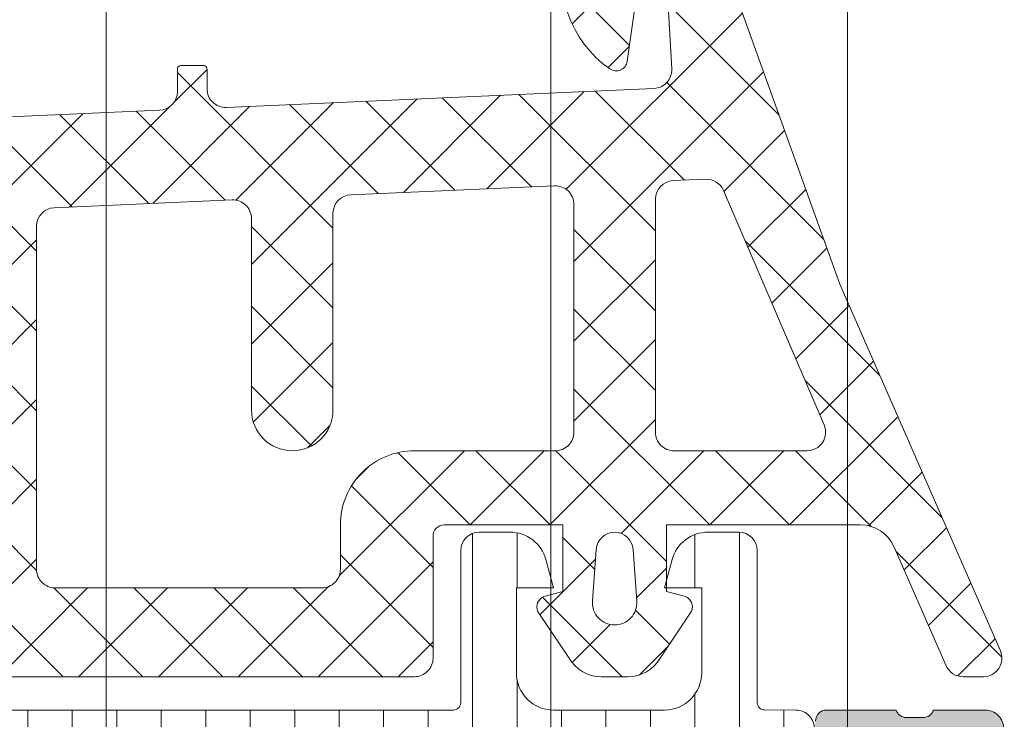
# Model space of a CAD drawing. Header units: millimetres. Extents: x 213386 to 506888, y 183055 to 450952.
# Tile 363 of 656: x 399567 to 399594, y 292006 to 292025. Entities that reach past the tile are written whole.
import ezdxf

# ---------------------------------------------------------------- set-up
doc = ezdxf.new("R2010")
doc.units = ezdxf.units.MM
doc.layers.add('FASÁDA DETAILNÍ', color=255, linetype='Continuous', lineweight=0)

msp = doc.modelspace()

# ---------------------------------------------------------------- hatches: boundary and pattern name
at = {"layer": 'FASÁDA DETAILNÍ'}
h = msp.add_hatch(color=256, dxfattribs=at)
edge = h.paths.add_edge_path()
edge.add_arc((399603.9562517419, 292051.0229547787), 0.5000674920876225, 0.007732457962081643, 89.99226754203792)
edge.add_line((399603.9563192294, 292051.5230222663), (399599.9563192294, 292051.5230222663))
edge.add_arc((399599.956386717, 292051.0229547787), 0.5000674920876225, 90.00773245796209, 179.9922675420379)
edge.add_line((399599.4563192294, 292051.0230222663), (399599.4563192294, 292049.7229734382))
edge.add_arc((399599.9563561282, 292049.7230103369), 0.5000369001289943, 180.0042279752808, 269.9957720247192)
edge.add_line((399599.9563192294, 292049.2229734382), (399600.4563192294, 292049.2229734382))
edge.add_line((399600.4563192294, 292049.2229734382), (399600.4563192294, 292050.2229734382))
edge.add_line((399600.4563192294, 292050.2229734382), (399601.9563192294, 292050.2229734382))
edge.add_arc((399601.9563562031, 292049.2230104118), 0.9999630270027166, -0.0021185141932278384, 90.00211851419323, ccw=False)
edge.add_line((399602.9563192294, 292049.2229734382), (399602.9563192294, 292045.2229734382))
edge.add_arc((399601.9562423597, 292045.2230503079), 1.000076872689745, 270.00440397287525, 359.9955960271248, ccw=False)
edge.add_line((399601.9563192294, 292044.2229734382), (399600.4563192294, 292044.2229734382))
edge.add_line((399600.4563192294, 292044.2229734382), (399600.4563192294, 292045.2229734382))
edge.add_line((399600.4563192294, 292045.2229734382), (399599.9563192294, 292045.2229734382))
edge.add_arc((399599.9562617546, 292044.723030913), 0.4999425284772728, 89.99341311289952, 180.0065868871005)
edge.add_line((399599.4563192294, 292044.7229734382), (399599.4563192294, 292041.9229856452))
edge.add_arc((399599.9563192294, 292041.9229856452), 0.5, 180, 270)
edge.add_line((399599.9563192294, 292041.4229856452), (399600.1563192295, 292041.4229856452))
edge.add_arc((399600.1563192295, 292041.9229856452), 0.5, 270, 360)
edge.add_line((399600.6563192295, 292041.9229856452), (399600.6563192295, 292042.4229856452))
edge.add_arc((399601.1563543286, 292042.422950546), 0.5000351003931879, 90.00402178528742, 179.9959782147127, ccw=False)
edge.add_line((399601.1563192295, 292042.9229856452), (399601.9563222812, 292042.9229856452))
edge.add_arc((399601.9563057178, 292042.4229690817), 0.5000165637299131, 0.0018979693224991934, 89.99810203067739, ccw=False)
edge.add_line((399602.4563222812, 292042.4229856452), (399602.4563222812, 292011.1229917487))
edge.add_line((399602.4563222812, 292011.1229917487), (399602.0239256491, 292005.0845341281))
edge.add_arc((399601.0247059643, 292005.1229901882), 0.9999594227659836, 270, 357.7959971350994, ccw=False)
edge.add_line((399601.0247059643, 292004.1230307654), (399594.3562537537, 292004.1230307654))
edge.add_arc((399594.3562537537, 292004.6230307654), 0.5, 180, 270, ccw=False)
edge.add_line((399593.8562537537, 292004.6230307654), (399593.8562537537, 292005.5230307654))
edge.add_arc((399593.3562537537, 292005.5230307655), 0.5, 359.9999999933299, 450)
edge.add_line((399593.3562537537, 292006.0230307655), (399591.9562522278, 292006.0230307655))
edge.add_arc((399591.6887316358, 292006.101867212), 0.2788950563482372, 268.835410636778, 343.58012358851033, ccw=False)
edge.add_line((399591.6830632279, 292005.8230297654), (399591.2294692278, 292005.8230297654))
edge.add_arc((399591.2238085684, 292006.1018978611), 0.2789255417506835, 196.4245945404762, 271.162870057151, ccw=False)
edge.add_line((399590.9562652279, 292006.0230307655), (399589.0762542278, 292006.0230307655))
edge.add_arc((399589.0762542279, 292005.7230307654), 0.3000000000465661, 90.00000001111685, 180)
edge.add_line((399588.7762542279, 292005.7230307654), (399588.7762542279, 292004.7430564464))
edge.add_arc((399589.0762542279, 292004.7430564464), 0.3000000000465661, 180.0000000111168, 269.9999999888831)
edge.add_line((399589.0762542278, 292004.4430564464), (399591.8362522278, 292004.4430564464))
edge.add_arc((399591.8362522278, 292004.3230564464), 0.1199999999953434, 0, 90, ccw=False)
edge.add_line((399591.9562522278, 292004.3230564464), (399591.9562522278, 292000.0230307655))
edge.add_arc((399591.4562522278, 292000.0230307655), 0.5, -90, 0, ccw=False)
edge.add_line((399591.4562522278, 291999.5230307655), (399590.7562522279, 291999.5230307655))
edge.add_line((399590.7562522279, 291999.5230307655), (399588.3634319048, 292000.9045262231))
edge.add_arc((399588.2943720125, 292000.7849109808), 0.1381197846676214, 60.0000000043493, 180)
edge.add_line((399588.1562522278, 292000.7849109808), (399588.1562522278, 291997.0230307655))
edge.add_arc((399586.1562522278, 291997.0230307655), 2, -90, 0, ccw=False)
edge.add_line((399586.1562522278, 291995.0230307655), (399585.5882568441, 291995.0230307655))
edge.add_arc((399585.5882568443, 291994.5230307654), 0.5000000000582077, 90.0000000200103, 124.4790717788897)
edge.add_arc((399588.135730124, 291990.8135321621), 4.999999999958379, 124.479071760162, 174.6507719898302)
edge.add_arc((399583.2943788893, 291991.2611505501), 0.1381197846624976, 172.2975625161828, 299.9999999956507)
edge.add_line((399583.3634387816, 291991.1415353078), (399585.7562591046, 291992.5230307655))
edge.add_line((399585.7562591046, 291992.5230307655), (399586.4562591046, 291992.5230307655))
edge.add_arc((399586.4562591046, 291992.0230307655), 0.5, 0, 90, ccw=False)
edge.add_line((399586.9562591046, 291992.0230307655), (399586.9562591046, 291987.7230050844))
edge.add_arc((399586.8362591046, 291987.7230050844), 0.1199999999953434, -90, 0, ccw=False)
edge.add_line((399586.8362591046, 291987.6030050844), (399584.0762611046, 291987.6030050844))
edge.add_arc((399584.0762611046, 291987.3030050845), 0.2999999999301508, 90, 180)
edge.add_line((399583.7762611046, 291987.3030050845), (399583.7762611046, 291986.3230307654))
edge.add_arc((399584.0762611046, 291986.3230307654), 0.2999999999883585, 180, 270)
edge.add_line((399584.0762611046, 291986.0230307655), (399585.9562721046, 291986.0230307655))
edge.add_arc((399586.2238154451, 291985.9441636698), 0.27892554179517, 88.83712993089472, 163.5754054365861, ccw=False)
edge.add_line((399586.2294761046, 291986.2230317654), (399586.6830701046, 291986.2230317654))
edge.add_arc((399586.6887385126, 291985.9441943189), 0.2788950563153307, 16.419876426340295, 91.16458937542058, ccw=False)
edge.add_line((399586.9562591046, 291986.0230307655), (399589.9563175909, 291986.0230307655))
edge.add_line((399589.9563175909, 291986.0230307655), (399590.6564204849, 291986.7231031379))
edge.add_line((399590.6564204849, 291986.7231031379), (399590.6564204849, 291987.3231092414))
edge.add_line((399590.6564204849, 291987.3231092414), (399589.0564143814, 291987.3231092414))
edge.add_arc((399589.0564238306, 291987.8231186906), 0.5000094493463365, 180.0010827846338, 269.9989172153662, ccw=False)
edge.add_line((399588.5564143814, 291987.8231092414), (399588.5564143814, 291988.2185373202))
edge.add_arc((399589.0564143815, 291988.2185373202), 0.5000000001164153, 165.0000000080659, 180.0000000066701, ccw=False)
edge.add_line((399588.5734514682, 291988.3479468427), (399588.9576602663, 291989.7818335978))
edge.add_arc((399589.9235860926, 291989.5230145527), 1.00000000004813, 90.00000000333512, 165.0000000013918, ccw=False)
edge.add_line((399589.9235860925, 291990.5230145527), (399595.6564082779, 291990.5230145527))
edge.add_line((399595.6564082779, 291990.5230145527), (399595.6564082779, 291987.3231092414))
edge.add_line((399595.6564082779, 291987.3231092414), (399594.8564204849, 291987.3231092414))
edge.add_line((399594.8564204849, 291987.3231092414), (399594.8564204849, 291986.7231031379))
edge.add_line((399594.8564204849, 291986.7231031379), (399596.0688533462, 291986.0231214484))
edge.add_line((399596.0688533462, 291986.0231214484), (399597.1564082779, 291986.0231214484))
edge.add_line((399597.1564082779, 291986.0231214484), (399597.1564082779, 292001.0230307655))
edge.add_arc((399597.6564082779, 292001.0230307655), 0.5, 90, 180, ccw=False)
edge.add_line((399597.6564082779, 292001.5230307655), (399603.4563192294, 292001.5230307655))
edge.add_arc((399603.4563192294, 292002.5230307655), 1, 270, 360)
edge.add_line((399604.4563192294, 292002.5230307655), (399604.4563192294, 292051.0230222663))
edge = h.paths.add_edge_path(flags=16)
edge.add_line((399594.8564204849, 291992.1230145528), (399590.4564204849, 291992.1230145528))
edge.add_arc((399590.4564204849, 291992.6230145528), 0.5, 180, 270, ccw=False)
edge.add_line((399589.9564204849, 291992.6230145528), (399589.9564204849, 291997.0230145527))
edge.add_arc((399590.4564204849, 291997.0230145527), 0.5, 90, 180, ccw=False)
edge.add_line((399590.4564204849, 291997.5230145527), (399594.8564204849, 291997.5230145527))
edge.add_arc((399594.8564204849, 291997.0230145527), 0.5, 0, 90, ccw=False)
edge.add_line((399595.3564204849, 291997.0230145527), (399595.3564204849, 291992.6230145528))
edge.add_arc((399594.8564204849, 291992.6230145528), 0.5, -90, 0, ccw=False)
h = msp.add_hatch(dxfattribs=at)
h.set_pattern_fill('ANSI37', color=256, scale=0.48, angle=180, style=0)
h.set_pattern_definition([(225, (399579.4563192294, 292011.0230222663), (1.077630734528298, -1.077630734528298), []), (315, (399579.4563192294, 292011.0230222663), (1.077630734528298, 1.077630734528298), [])])
edge = h.paths.add_edge_path(flags=16)
edge.add_line((399582.8575962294, 292010.3587282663), (399582.7578522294, 292008.9658742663))
edge.add_arc((399583.356319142, 292008.9230167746), 0.5999995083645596, 175.9039194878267, 270.000008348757)
edge.add_arc((399583.3563193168, 292008.9230167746), 0.5999995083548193, 269.999991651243, 364.0960805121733)
edge.add_line((399583.9547862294, 292008.9658742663), (399583.8550422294, 292010.3587282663))
edge.add_arc((399583.3563192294, 292010.3230137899), 0.5000001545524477, 4.09606439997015, 175.9039356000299)
edge = h.paths.add_edge_path(flags=16)
edge.add_arc((399584.9563158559, 292013.5230218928), 0.4999996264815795, 179.9999571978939, 270.0000428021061)
edge.add_line((399584.9563162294, 292013.0230222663), (399588.5500012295, 292013.0230222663))
edge.add_arc((399588.5500012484, 292013.5230225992), 0.5000003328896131, 269.9999978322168, 383.2180266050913)
edge.add_line((399589.0095072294, 292013.7201382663), (399586.2936292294, 292020.0512402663))
edge.add_arc((399585.8341238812, 292019.8541243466), 0.4999998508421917, 23.21808179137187, 92.50011063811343)
edge.add_line((399585.8123132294, 292020.3536482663), (399584.9345062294, 292020.3153222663))
edge.add_arc((399584.9563157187, 292019.8157986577), 0.4999994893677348, 92.49997911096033, 180.0000448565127)
edge.add_line((399584.4563162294, 292019.8157982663), (399584.4563162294, 292013.5230222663))
edge = h.paths.add_edge_path(flags=16)
edge.add_line((399559.4023972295, 292018.9311842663), (399555.2537272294, 292010.0343312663))
edge.add_arc((399555.7068809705, 292009.8230221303), 0.4999998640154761, 154.9999920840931, 270.0000296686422)
edge.add_line((399555.7068812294, 292009.3230222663), (399565.0563162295, 292009.3230222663))
edge.add_arc((399565.056316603, 292009.8230218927), 0.4999996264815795, 269.9999571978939, 360.0000428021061)
edge.add_line((399565.5563162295, 292009.8230222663), (399565.5563162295, 292018.9469452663))
edge.add_arc((399565.0563161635, 292018.9469451), 0.5000000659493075, 1.905649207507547e-05, 92.50002724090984)
edge.add_line((399565.0345062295, 292019.4464692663), (399559.8337422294, 292019.2193992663))
edge.add_arc((399559.8555519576, 292018.7198738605), 0.5000012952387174, 92.499997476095, 154.9999080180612)
edge = h.paths.add_edge_path(flags=16)
edge.add_arc((399568.2563158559, 292009.8230218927), 0.4999996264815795, 179.9999571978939, 270.0000428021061)
edge.add_line((399568.2563162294, 292009.3230222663), (399575.4563162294, 292009.3230222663))
edge.add_arc((399575.4563166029, 292009.8230218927), 0.4999996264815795, 269.9999571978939, 360.0000428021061)
edge.add_line((399575.9563162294, 292009.8230222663), (399575.9563162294, 292011.0230222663))
edge.add_arc((399577.9563147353, 292011.0230237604), 1.99999850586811, 89.99995719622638, 180.0000428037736, ccw=False)
edge.add_line((399577.9563162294, 292013.0230222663), (399581.7563162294, 292013.0230222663))
edge.add_arc((399581.7563166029, 292013.5230218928), 0.4999996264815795, 269.9999571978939, 360.0000428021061)
edge.add_line((399582.2563162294, 292013.5230222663), (399582.2563162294, 292019.6760832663))
edge.add_arc((399581.7563161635, 292019.6760831), 0.5000000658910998, 1.905649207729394e-05, 92.50002724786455)
edge.add_line((399581.7345062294, 292020.1756072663), (399576.2345062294, 292019.9354722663))
edge.add_arc((399576.2563157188, 292019.4359486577), 0.4999994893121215, 92.49997911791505, 180.0000448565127)
edge.add_line((399575.7563162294, 292019.4359482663), (399575.7563162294, 292014.1230222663))
edge.add_arc((399574.6563162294, 292014.1230222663), 1.099999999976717, -180, 0, ccw=False)
edge.add_line((399573.5563162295, 292014.1230222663), (399573.5563162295, 292019.2962332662))
edge.add_arc((399573.0563161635, 292019.2962331), 0.5000000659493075, 1.904982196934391e-05, 92.5000272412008)
edge.add_line((399573.0345062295, 292019.7957572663), (399568.2345062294, 292019.5861842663))
edge.add_arc((399568.2563157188, 292019.0866606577), 0.4999994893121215, 92.49997911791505, 180.0000448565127)
edge.add_line((399567.7563162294, 292019.0866602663), (399567.7563162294, 292009.8230222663))
edge = h.paths.add_edge_path()
edge.add_line((399553.0432632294, 292011.2094792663), (399557.1411122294, 292019.9973452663))
edge.add_ellipse((399559.8600375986, 292018.7294877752), major_axis=(-3.000002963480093, 0), ratio=1, start_angle=272.5000588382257, end_angle=334.9999693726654, ccw=False)
edge.add_line((399559.7291762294, 292021.7266352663), (399560.3781262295, 292021.7549692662))
edge.add_ellipse((399560.3563167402, 292022.2544928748), major_axis=(-0.4999994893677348, 0), ratio=1, start_angle=92.49997911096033, end_angle=180.0000448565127)
edge.add_line((399560.8563162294, 292022.2544932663), (399560.8563162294, 292023.2230222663))
edge.add_ellipse((399560.9563161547, 292023.223022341), major_axis=(-0.09999992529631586, 0), ratio=1, start_angle=-90.00004278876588, end_angle=4.278876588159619e-05, ccw=False)
edge.add_line((399560.9563162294, 292023.3230222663), (399561.5563162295, 292023.3230222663))
edge.add_ellipse((399561.5563163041, 292023.223022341), major_axis=(-0.09999992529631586, 0), ratio=1, start_angle=179.9999572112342, end_angle=270.0000427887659, ccw=False)
edge.add_line((399561.6563162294, 292023.2230222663), (399561.6563162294, 292022.3199842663))
edge.add_ellipse((399562.1563162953, 292022.3199844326), major_axis=(-0.5000000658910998, 0), ratio=1, start_angle=1.905649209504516e-05, end_angle=92.50002724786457)
edge.add_line((399562.1781262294, 292021.8204602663), (399571.0784202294, 292022.2142982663))
edge.add_ellipse((399571.0563161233, 292022.7138095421), major_axis=(-0.5000001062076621, 0), ratio=1, start_angle=92.53376922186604, end_angle=180.0000829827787)
edge.add_line((399571.5563162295, 292022.7138102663), (399571.5563162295, 292023.3230222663))
edge.add_ellipse((399571.6563161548, 292023.3230223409), major_axis=(-0.09999992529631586, 0), ratio=1, start_angle=-90.00004278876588, end_angle=4.278876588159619e-05, ccw=False)
edge.add_line((399571.6563162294, 292023.4230222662), (399572.2563162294, 292023.4230222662))
edge.add_ellipse((399572.2563163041, 292023.3230223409), major_axis=(-0.09999992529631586, 0), ratio=1, start_angle=179.9999572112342, end_angle=270.0000427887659, ccw=False)
edge.add_line((399572.3563162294, 292023.3230222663), (399572.3563162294, 292022.7934602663))
edge.add_ellipse((399572.8563167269, 292022.7934599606), major_axis=(-0.5000004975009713, 0), ratio=1, start_angle=-3.503803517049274e-05, end_angle=92.53369799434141)
edge.add_line((399572.8784202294, 292022.2939482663), (399584.4186452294, 292022.8046042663))
edge.add_ellipse((399584.396835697, 292023.304128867), major_axis=(-0.5000004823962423, 0), ratio=1, start_angle=92.49997908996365, end_angle=183.2170573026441)
edge.add_line((399584.8960482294, 292023.3321882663), (399584.6074852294, 292028.4659312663))
edge.add_ellipse((399584.1970672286, 292028.3503758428), major_axis=(-0.4263754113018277, 0), ratio=1, start_angle=195.7248544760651, end_angle=339.2410276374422)
edge.add_line((399583.7983722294, 292028.5014992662), (399583.7996122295, 292028.2688962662))
edge.add_line((399583.7996122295, 292028.2688962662), (399584.0977502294, 292026.3863172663))
edge.add_line((399584.0977502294, 292026.3863172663), (399583.6973242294, 292023.5370322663))
edge.add_ellipse((399583.4002436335, 292023.5787828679), major_axis=(-0.299999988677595, 0), ratio=1, start_angle=55.402253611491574, end_angle=172.0002559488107, ccw=False)
edge.add_ellipse((399584.9333570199, 292025.8013539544), major_axis=(-3.000047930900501, 0), ratio=1, start_angle=-18.008424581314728, end_angle=55.402358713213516, ccw=False)
edge.add_line((399582.0802782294, 292026.7288392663), (399582.7138542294, 292028.9837302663))
edge.add_ellipse((399583.4890667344, 292028.8228007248), major_axis=(-0.791740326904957, 0), ratio=1, start_angle=276.79834625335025, end_angle=348.2723102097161, ccw=False)
edge.add_line((399583.3953442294, 292029.6089742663), (399584.4535542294, 292029.6101952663))
edge.add_ellipse((399584.3244299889, 292028.4311090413), major_axis=(-1.186135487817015, 0), ratio=1, start_angle=198.6555764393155, end_angle=263.75032184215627, ccw=False)
edge.add_line((399585.4482442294, 292028.8105282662), (399586.5425772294, 292025.5691882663))
edge.add_line((399586.5425772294, 292025.5691882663), (399589.4323552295, 292017.5193932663))
edge.add_line((399589.4323552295, 292017.5193932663), (399593.7651642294, 292007.6215162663))
edge.add_ellipse((399593.3061552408, 292007.4232461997), major_axis=(-0.5000002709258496, 0), ratio=1, start_angle=90.06657637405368, end_angle=203.3620494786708, ccw=False)
edge.add_line((399593.3067362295, 292006.9232462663), (399592.7600352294, 292006.9226112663))
edge.add_ellipse((399592.7594549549, 292007.4226113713), major_axis=(-0.5000004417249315, 0), ratio=1, start_angle=23.9208245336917, end_angle=90.06649451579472, ccw=False)
edge.add_line((399592.3024012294, 292007.2198742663), (399590.9006452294, 292010.4238772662))
edge.add_ellipse((399589.9845041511, 292010.0230229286), major_axis=(-0.9999993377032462, 0), ratio=1, start_angle=203.6316147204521, end_angle=270.000052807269)
edge.add_line((399589.9845032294, 292011.0230222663), (399584.7565612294, 292011.0230222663))
edge.add_line((399584.7565612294, 292011.0230222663), (399584.7565522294, 292009.2235432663))
edge.add_line((399584.7565522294, 292009.2235432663), (399585.2713532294, 292009.0856012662))
edge.add_ellipse((399585.1565879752, 292008.8084472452), major_axis=(-0.2999756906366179, 0), ratio=1, start_angle=157.4964333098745, end_angle=247.5062997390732, ccw=False)
edge.add_line((399585.4337222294, 292008.6936342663), (399584.5845552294, 292007.4235072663))
edge.add_ellipse((399583.7186910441, 292007.923228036), major_axis=(-0.9997207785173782, 0), ratio=1, start_angle=89.99238815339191, end_angle=150.0092393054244, ccw=False)
edge.add_line((399583.7185582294, 292006.9235072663), (399582.9941972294, 292006.9235382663))
edge.add_ellipse((399582.9944052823, 292007.9232760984), major_axis=(-0.9997378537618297, 0), ratio=1, start_angle=29.991324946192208, end_angle=89.98807632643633, ccw=False)
edge.add_line((399582.1285312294, 292007.4235382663), (399581.2793642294, 292008.6936342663))
edge.add_ellipse((399581.5565117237, 292008.8084461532), major_axis=(-0.2999875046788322, 0), ratio=1, start_angle=-67.50139619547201, end_angle=22.50240615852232, ccw=False)
edge.add_line((399581.4417182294, 292009.0856012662), (399581.9565342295, 292009.2235732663))
edge.add_line((399581.9565342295, 292009.2235732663), (399581.9565422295, 292011.0230222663))
edge.add_line((399581.9565422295, 292011.0230222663), (399578.7563152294, 292011.0230222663))
edge.add_ellipse((399578.7563150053, 292010.7230224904), major_axis=(-0.29999977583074, 0), ratio=1, start_angle=-90.00004279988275, end_angle=4.281099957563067e-05)
edge.add_line((399578.4563152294, 292010.7230222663), (399578.4563152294, 292007.4230262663))
edge.add_ellipse((399577.9563156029, 292007.4230258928), major_axis=(-0.4999996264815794, 0), ratio=1, start_angle=89.99995719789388, end_angle=180.0000428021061, ccw=False)
edge.add_line((399577.9563152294, 292006.9230262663), (399551.0586932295, 292006.9230262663))
edge.add_line((399551.0586932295, 292006.9230262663), (399550.1635752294, 292008.4734182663))
edge.add_ellipse((399550.5965877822, 292008.7234183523), major_axis=(-0.4999999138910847, 0), ratio=1, start_angle=-89.99993665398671, end_angle=30.00001708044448, ccw=False)
edge.add_line((399550.5965872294, 292009.2234182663), (399550.5965872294, 292010.9207892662))
edge.add_line((399550.5965872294, 292010.9207892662), (399552.5901092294, 292010.9207892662))
edge.add_ellipse((399552.590109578, 292011.4207895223), major_axis=(-0.5000002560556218, 0), ratio=1, start_angle=89.99996005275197, end_angle=154.9998714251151)
h = msp.add_hatch(dxfattribs=at)
h.set_pattern_fill('ANSI37', color=256, scale=0.48, angle=180, style=0)
h.set_pattern_definition([(225, (399579.4563192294, 292011.0230220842), (1.077630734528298, -1.077630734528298), []), (315, (399579.4563192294, 292011.0230220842), (1.077630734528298, 1.077630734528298), [])])
edge = h.paths.add_edge_path(flags=16)
edge.add_line((399582.8575962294, 292010.3587280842), (399582.7578522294, 292008.9658740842))
edge.add_arc((399583.356319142, 292008.9230165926), 0.5999995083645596, 175.9039194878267, 270.000008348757)
edge.add_arc((399583.3563193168, 292008.9230165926), 0.5999995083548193, 269.999991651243, 364.0960805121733)
edge.add_line((399583.9547862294, 292008.9658740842), (399583.8550422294, 292010.3587280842))
edge.add_arc((399583.3563192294, 292010.3230136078), 0.5000001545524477, 4.09606439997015, 175.9039356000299)
edge = h.paths.add_edge_path(flags=16)
edge.add_arc((399584.9563158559, 292013.5230217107), 0.4999996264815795, 179.9999571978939, 270.0000428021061)
edge.add_line((399584.9563162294, 292013.0230220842), (399588.5500012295, 292013.0230220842))
edge.add_arc((399588.5500012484, 292013.5230224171), 0.5000003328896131, 269.9999978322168, 383.2180266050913)
edge.add_line((399589.0095072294, 292013.7201380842), (399586.2936292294, 292020.0512400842))
edge.add_arc((399585.8341238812, 292019.8541241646), 0.4999998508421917, 23.21808179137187, 92.50011063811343)
edge.add_line((399585.8123132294, 292020.3536480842), (399584.9345062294, 292020.3153220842))
edge.add_arc((399584.9563157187, 292019.8157984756), 0.4999994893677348, 92.49997911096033, 180.0000448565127)
edge.add_line((399584.4563162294, 292019.8157980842), (399584.4563162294, 292013.5230220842))
edge = h.paths.add_edge_path(flags=16)
edge.add_line((399559.4023972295, 292018.9311840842), (399555.2537272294, 292010.0343310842))
edge.add_arc((399555.7068809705, 292009.8230219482), 0.4999998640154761, 154.9999920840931, 270.0000296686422)
edge.add_line((399555.7068812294, 292009.3230220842), (399565.0563162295, 292009.3230220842))
edge.add_arc((399565.056316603, 292009.8230217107), 0.4999996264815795, 269.9999571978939, 360.0000428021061)
edge.add_line((399565.5563162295, 292009.8230220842), (399565.5563162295, 292018.9469450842))
edge.add_arc((399565.0563161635, 292018.9469449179), 0.5000000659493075, 1.905649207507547e-05, 92.50002724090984)
edge.add_line((399565.0345062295, 292019.4464690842), (399559.8337422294, 292019.2193990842))
edge.add_arc((399559.8555519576, 292018.7198736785), 0.5000012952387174, 92.499997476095, 154.9999080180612)
edge = h.paths.add_edge_path(flags=16)
edge.add_arc((399568.2563158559, 292009.8230217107), 0.4999996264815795, 179.9999571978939, 270.0000428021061)
edge.add_line((399568.2563162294, 292009.3230220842), (399575.4563162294, 292009.3230220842))
edge.add_arc((399575.4563166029, 292009.8230217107), 0.4999996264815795, 269.9999571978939, 360.0000428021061)
edge.add_line((399575.9563162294, 292009.8230220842), (399575.9563162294, 292011.0230220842))
edge.add_arc((399577.9563147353, 292011.0230235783), 1.99999850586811, 89.99995719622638, 180.0000428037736, ccw=False)
edge.add_line((399577.9563162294, 292013.0230220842), (399581.7563162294, 292013.0230220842))
edge.add_arc((399581.7563166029, 292013.5230217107), 0.4999996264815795, 269.9999571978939, 360.0000428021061)
edge.add_line((399582.2563162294, 292013.5230220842), (399582.2563162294, 292019.6760830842))
edge.add_arc((399581.7563161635, 292019.6760829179), 0.5000000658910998, 1.905649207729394e-05, 92.50002724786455)
edge.add_line((399581.7345062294, 292020.1756070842), (399576.2345062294, 292019.9354720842))
edge.add_arc((399576.2563157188, 292019.4359484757), 0.4999994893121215, 92.49997911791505, 180.0000448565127)
edge.add_line((399575.7563162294, 292019.4359480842), (399575.7563162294, 292014.1230220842))
edge.add_arc((399574.6563162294, 292014.1230220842), 1.099999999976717, -180, 0, ccw=False)
edge.add_line((399573.5563162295, 292014.1230220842), (399573.5563162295, 292019.2962330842))
edge.add_arc((399573.0563161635, 292019.2962329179), 0.5000000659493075, 1.904982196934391e-05, 92.5000272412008)
edge.add_line((399573.0345062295, 292019.7957570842), (399568.2345062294, 292019.5861840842))
edge.add_arc((399568.2563157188, 292019.0866604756), 0.4999994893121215, 92.49997911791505, 180.0000448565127)
edge.add_line((399567.7563162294, 292019.0866600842), (399567.7563162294, 292009.8230220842))
edge = h.paths.add_edge_path()
edge.add_line((399553.0432632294, 292011.2094790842), (399557.1411122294, 292019.9973450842))
edge.add_ellipse((399559.8600375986, 292018.7294875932), major_axis=(-3.000002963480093, 0), ratio=1, start_angle=272.5000588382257, end_angle=334.9999693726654, ccw=False)
edge.add_line((399559.7291762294, 292021.7266350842), (399560.3781262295, 292021.7549690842))
edge.add_ellipse((399560.3563167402, 292022.2544926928), major_axis=(-0.4999994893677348, 0), ratio=1, start_angle=92.49997911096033, end_angle=180.0000448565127)
edge.add_line((399560.8563162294, 292022.2544930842), (399560.8563162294, 292023.2230220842))
edge.add_ellipse((399560.9563161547, 292023.2230221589), major_axis=(-0.09999992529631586, 0), ratio=1, start_angle=-90.00004278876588, end_angle=4.278876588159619e-05, ccw=False)
edge.add_line((399560.9563162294, 292023.3230220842), (399561.5563162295, 292023.3230220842))
edge.add_ellipse((399561.5563163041, 292023.2230221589), major_axis=(-0.09999992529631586, 0), ratio=1, start_angle=179.9999572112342, end_angle=270.0000427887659, ccw=False)
edge.add_line((399561.6563162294, 292023.2230220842), (399561.6563162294, 292022.3199840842))
edge.add_ellipse((399562.1563162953, 292022.3199842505), major_axis=(-0.5000000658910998, 0), ratio=1, start_angle=1.905649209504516e-05, end_angle=92.50002724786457)
edge.add_line((399562.1781262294, 292021.8204600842), (399571.0784202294, 292022.2142980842))
edge.add_ellipse((399571.0563161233, 292022.7138093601), major_axis=(-0.5000001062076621, 0), ratio=1, start_angle=92.53376922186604, end_angle=180.0000829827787)
edge.add_line((399571.5563162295, 292022.7138100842), (399571.5563162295, 292023.3230220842))
edge.add_ellipse((399571.6563161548, 292023.3230221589), major_axis=(-0.09999992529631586, 0), ratio=1, start_angle=-90.00004278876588, end_angle=4.278876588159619e-05, ccw=False)
edge.add_line((399571.6563162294, 292023.4230220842), (399572.2563162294, 292023.4230220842))
edge.add_ellipse((399572.2563163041, 292023.3230221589), major_axis=(-0.09999992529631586, 0), ratio=1, start_angle=179.9999572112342, end_angle=270.0000427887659, ccw=False)
edge.add_line((399572.3563162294, 292023.3230220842), (399572.3563162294, 292022.7934600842))
edge.add_ellipse((399572.8563167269, 292022.7934597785), major_axis=(-0.5000004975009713, 0), ratio=1, start_angle=-3.503803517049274e-05, end_angle=92.53369799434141)
edge.add_line((399572.8784202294, 292022.2939480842), (399584.4186452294, 292022.8046040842))
edge.add_ellipse((399584.396835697, 292023.3041286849), major_axis=(-0.5000004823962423, 0), ratio=1, start_angle=92.49997908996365, end_angle=183.2170573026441)
edge.add_line((399584.8960482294, 292023.3321880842), (399584.6074852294, 292028.4659310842))
edge.add_ellipse((399584.1970672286, 292028.3503756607), major_axis=(-0.4263754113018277, 0), ratio=1, start_angle=195.7248544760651, end_angle=339.2410276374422)
edge.add_line((399583.7983722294, 292028.5014990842), (399583.7996122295, 292028.2688960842))
edge.add_line((399583.7996122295, 292028.2688960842), (399584.0977502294, 292026.3863170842))
edge.add_line((399584.0977502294, 292026.3863170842), (399583.6973242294, 292023.5370320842))
edge.add_ellipse((399583.4002436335, 292023.5787826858), major_axis=(-0.299999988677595, 0), ratio=1, start_angle=55.402253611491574, end_angle=172.0002559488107, ccw=False)
edge.add_ellipse((399584.9333570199, 292025.8013537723), major_axis=(-3.000047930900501, 0), ratio=1, start_angle=-18.008424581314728, end_angle=55.402358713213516, ccw=False)
edge.add_line((399582.0802782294, 292026.7288390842), (399582.7138542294, 292028.9837300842))
edge.add_ellipse((399583.4890667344, 292028.8228005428), major_axis=(-0.791740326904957, 0), ratio=1, start_angle=276.79834625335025, end_angle=348.2723102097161, ccw=False)
edge.add_line((399583.3953442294, 292029.6089740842), (399584.4535542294, 292029.6101950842))
edge.add_ellipse((399584.3244299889, 292028.4311088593), major_axis=(-1.186135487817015, 0), ratio=1, start_angle=198.6555764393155, end_angle=263.75032184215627, ccw=False)
edge.add_line((399585.4482442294, 292028.8105280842), (399586.5425772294, 292025.5691880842))
edge.add_line((399586.5425772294, 292025.5691880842), (399589.4323552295, 292017.5193930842))
edge.add_line((399589.4323552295, 292017.5193930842), (399593.7651642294, 292007.6215160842))
edge.add_ellipse((399593.3061552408, 292007.4232460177), major_axis=(-0.5000002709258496, 0), ratio=1, start_angle=90.06657637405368, end_angle=203.3620494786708, ccw=False)
edge.add_line((399593.3067362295, 292006.9232460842), (399592.7600352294, 292006.9226110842))
edge.add_ellipse((399592.7594549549, 292007.4226111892), major_axis=(-0.5000004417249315, 0), ratio=1, start_angle=23.9208245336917, end_angle=90.06649451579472, ccw=False)
edge.add_line((399592.3024012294, 292007.2198740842), (399590.9006452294, 292010.4238770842))
edge.add_ellipse((399589.9845041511, 292010.0230227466), major_axis=(-0.9999993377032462, 0), ratio=1, start_angle=203.6316147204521, end_angle=270.000052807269)
edge.add_line((399589.9845032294, 292011.0230220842), (399584.7565612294, 292011.0230220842))
edge.add_line((399584.7565612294, 292011.0230220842), (399584.7565522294, 292009.2235430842))
edge.add_line((399584.7565522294, 292009.2235430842), (399585.2713532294, 292009.0856010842))
edge.add_ellipse((399585.1565879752, 292008.8084470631), major_axis=(-0.2999756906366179, 0), ratio=1, start_angle=157.4964333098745, end_angle=247.5062997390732, ccw=False)
edge.add_line((399585.4337222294, 292008.6936340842), (399584.5845552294, 292007.4235070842))
edge.add_ellipse((399583.7186910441, 292007.9232278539), major_axis=(-0.9997207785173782, 0), ratio=1, start_angle=89.99238815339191, end_angle=150.0092393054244, ccw=False)
edge.add_line((399583.7185582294, 292006.9235070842), (399582.9941972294, 292006.9235380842))
edge.add_ellipse((399582.9944052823, 292007.9232759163), major_axis=(-0.9997378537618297, 0), ratio=1, start_angle=29.991324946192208, end_angle=89.98807632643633, ccw=False)
edge.add_line((399582.1285312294, 292007.4235380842), (399581.2793642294, 292008.6936340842))
edge.add_ellipse((399581.5565117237, 292008.8084459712), major_axis=(-0.2999875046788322, 0), ratio=1, start_angle=-67.50139619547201, end_angle=22.50240615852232, ccw=False)
edge.add_line((399581.4417182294, 292009.0856010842), (399581.9565342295, 292009.2235730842))
edge.add_line((399581.9565342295, 292009.2235730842), (399581.9565422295, 292011.0230220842))
edge.add_line((399581.9565422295, 292011.0230220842), (399578.7563152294, 292011.0230220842))
edge.add_ellipse((399578.7563150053, 292010.7230223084), major_axis=(-0.29999977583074, 0), ratio=1, start_angle=-90.00004279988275, end_angle=4.281099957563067e-05)
edge.add_line((399578.4563152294, 292010.7230220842), (399578.4563152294, 292007.4230260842))
edge.add_ellipse((399577.9563156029, 292007.4230257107), major_axis=(-0.4999996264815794, 0), ratio=1, start_angle=89.99995719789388, end_angle=180.0000428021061, ccw=False)
edge.add_line((399577.9563152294, 292006.9230260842), (399551.0586932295, 292006.9230260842))
edge.add_line((399551.0586932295, 292006.9230260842), (399550.1635752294, 292008.4734180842))
edge.add_ellipse((399550.5965877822, 292008.7234181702), major_axis=(-0.4999999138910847, 0), ratio=1, start_angle=-89.99993665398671, end_angle=30.00001708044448, ccw=False)
edge.add_line((399550.5965872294, 292009.2234180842), (399550.5965872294, 292010.9207890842))
edge.add_line((399550.5965872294, 292010.9207890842), (399552.5901092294, 292010.9207890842))
edge.add_ellipse((399552.590109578, 292011.4207893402), major_axis=(-0.5000002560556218, 0), ratio=1, start_angle=89.99996005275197, end_angle=154.9998714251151)
h = msp.add_hatch(dxfattribs=at)
h.set_pattern_fill('LINIE', color=256, scale=1.2, angle=90, style=0)
h.set_pattern_definition([(90, (397979.9212210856, 280085.8984778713), (-1.2, 7.347638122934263e-17), [])])
edge = h.paths.add_edge_path()
edge.add_arc((399589.0462359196, 292004.7138325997), 0.2999999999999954, -179.99792470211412, -89.99792470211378, ccw=False)
edge.add_line((399588.7462359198, 292004.7138217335), (399588.7462072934, 292005.5241530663))
edge.add_arc((399588.2462099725, 292005.5241376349), 0.4999973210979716, 0.001768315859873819, 90.0023822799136)
edge.add_line((399588.2461891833, 292006.0241349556), (399587.4051169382, 292006.0254555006))
edge.add_arc((399587.4051169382, 292006.2254555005), 0.1999999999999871, -179.99999999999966, -89.99999999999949, ccw=False)
edge.add_line((399587.2051169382, 292006.2254555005), (399587.2051169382, 292010.3254555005))
edge.add_arc((399586.7051169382, 292010.3254555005), 0.5000000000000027, -5.216109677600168e-13, 89.99999999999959)
edge.add_line((399586.7051169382, 292010.8254555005), (399585.8743677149, 292010.8254555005))
edge.add_arc((399585.8743677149, 292009.8254555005), 0.9999999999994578, 90.00000000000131, 164.9999999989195)
edge.add_line((399584.9084418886, 292010.0842745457), (399584.7051169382, 292009.3254555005))
edge.add_line((399584.7051169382, 292009.3254555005), (399585.7051169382, 292009.3254555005))
edge.add_line((399585.7051169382, 292009.3254555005), (399585.7051169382, 292007.0254555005))
edge.add_arc((399584.700990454, 292007.0271647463), 1.004127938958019, -89.76591227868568, -0.09753001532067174, ccw=False)
edge.add_line((399584.7050929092, 292006.0230451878), (399581.705214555, 292006.0230451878))
edge.add_arc((399581.7092429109, 292007.0271645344), 1.004127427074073, 180.0975179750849, 269.77014032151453, ccw=False)
edge.add_line((399580.7051169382, 292007.0254555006), (399580.7051169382, 292009.3254555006))
edge.add_line((399580.7051169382, 292009.3254555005), (399581.7051169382, 292009.3254555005))
edge.add_line((399581.7051169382, 292009.3254555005), (399581.5017919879, 292010.0842745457))
edge.add_arc((399580.5358661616, 292009.8254555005), 1.000000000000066, 15.00000000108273, 89.99999999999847)
edge.add_line((399580.5358661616, 292010.8254555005), (399579.7051169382, 292010.8254555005))
edge.add_arc((399579.7051169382, 292010.3254555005), 0.4999999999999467, 89.99999999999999, 180)
edge.add_line((399579.2051169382, 292010.3254555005), (399579.2051169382, 292006.2254555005))
edge.add_arc((399579.0009438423, 292006.2271840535), 0.2041804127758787, -88.8441310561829, -0.4850610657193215, ccw=False)
edge.add_line((399579.0050626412, 292006.0230451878), (399553.1636958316, 292006.0230222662))
edge.add_arc((399553.163711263, 292005.5230249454), 0.4999973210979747, 90.00176831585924, 180.002382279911)
edge.add_line((399552.6637139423, 292005.5230041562), (399552.6637425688, 292004.7126728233))
edge.add_arc((399552.363742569, 292004.7126619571), 0.299999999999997, -89.9979247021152, 0.0020752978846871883, ccw=False)
edge.add_line((399552.3637534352, 292004.4126619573), (399549.9637550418, 292004.4129069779))
edge.add_arc((399549.9637705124, 292003.9129110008), 0.499995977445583, 90.00177281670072, 180.0023777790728)
edge.add_line((399549.4637745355, 292003.9128902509), (399549.4639011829, 292000.4363487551))
edge.add_arc((399550.4537141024, 292000.5786952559), 0.99999607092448, 188.1836833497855, 302.7290913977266)
edge.add_line((399550.9943794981, 291999.7374621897), (399553.2779885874, 292001.0560146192))
edge.add_arc((399553.5280042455, 292000.623010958), 0.5000000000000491, 90.00213520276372, 120.00207189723, ccw=False)
edge.add_line((399553.5279856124, 292001.1230109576), (399587.882254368, 292001.1240972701))
edge.add_arc((399587.8822719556, 292000.6240972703), 0.5000000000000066, 60.00207869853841, 90.00201539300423, ccw=False)
edge.add_line((399588.1322562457, 292001.057119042), (399590.4159608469, 291999.7387320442))
edge.add_arc((399590.9565653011, 292000.5800042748), 0.9999960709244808, 237.2750591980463, 351.8204672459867)
edge.add_line((399591.9463885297, 292000.4377294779), (399591.9462618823, 292003.9142709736))
edge.add_arc((399591.446265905, 292003.9142555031), 0.4999959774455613, 0.001772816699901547, 90.00237777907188)
edge.add_line((399591.4462451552, 292004.4142514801), (399589.0462467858, 292004.4138325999))
edge = h.paths.add_edge_path(flags=16)
edge.add_line((399564.8551231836, 292004.2235569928), (399564.8551231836, 292002.9235628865))
edge.add_arc((399564.3551268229, 292002.9235592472), 0.4999963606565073, -90.00041704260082, 0.00041704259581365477, ccw=False)
edge.add_line((399564.3551231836, 292002.4235628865), (399555.5051292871, 292002.4235628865))
edge.add_arc((399555.5051256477, 292002.9235592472), 0.4999963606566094, -180.000417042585, -89.99958295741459, ccw=False)
edge.add_line((399555.0051292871, 292002.9235628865), (399555.0051292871, 292004.2235569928))
edge.add_arc((399555.5051292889, 292004.2235735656), 0.5000000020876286, 90.00000020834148, 180.0018991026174, ccw=False)
edge.add_line((399555.5051292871, 292004.7235735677), (399564.3551231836, 292004.7235735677))
edge.add_arc((399564.3551231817, 292004.2235735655), 0.5000000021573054, -0.0018990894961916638, 89.99999978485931, ccw=False)
edge = h.paths.add_edge_path(flags=16)
edge.add_arc((399575.0551292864, 292004.2235735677), 0.4999999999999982, -2.2737367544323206e-13, 90.000000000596, ccw=False)
edge.add_line((399575.5551292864, 292004.2235735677), (399575.5551292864, 292002.9235628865))
edge.add_arc((399575.0551292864, 292002.9235628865), 0.4999999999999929, -90.00000000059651, -2.8421709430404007e-13, ccw=False)
edge.add_line((399575.0551292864, 292002.4235628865), (399566.3551231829, 292002.4235628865))
edge.add_arc((399566.3551231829, 292002.9235628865), 0.5000000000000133, 180.0000000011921, 269.99999999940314, ccw=False)
edge.add_line((399565.8551231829, 292002.9235628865), (399565.8551231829, 292004.2235735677))
edge.add_arc((399566.3551231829, 292004.2235735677), 0.5000000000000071, 90.0000000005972, 180.0000000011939, ccw=False)
edge.add_line((399566.3551231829, 292004.7235735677), (399575.0551292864, 292004.7235735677))
edge = h.paths.add_edge_path(flags=16)
edge.add_arc((399577.055125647, 292002.9235592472), 0.4999963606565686, -180.00041704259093, -89.99958295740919, ccw=False)
edge.add_line((399576.5551292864, 292002.9235628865), (399576.5551292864, 292004.2235569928))
edge.add_arc((399577.0551292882, 292004.2235735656), 0.5000000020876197, 90.00000020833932, 180.0018991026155, ccw=False)
edge.add_line((399577.0551292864, 292004.7235735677), (399585.9051384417, 292004.7235735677))
edge.add_arc((399585.9051384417, 292004.2235888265), 0.4999847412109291, -6.252776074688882e-13, 90.00000000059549, ccw=False)
edge.add_line((399586.4051231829, 292004.2235888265), (399586.4051231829, 292002.9235781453))
edge.add_arc((399585.9051079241, 292002.9235781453), 0.5000152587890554, -90.00000000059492, 1.0800249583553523e-12, ccw=False)
edge.add_line((399585.9051079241, 292002.4235628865), (399577.0551292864, 292002.4235628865))

# ---------------------------------------------------------------- linework, layer by layer
for p, q in [((399589.638231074, 284297.1544280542), (399589.6382310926, 307967.1544280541)), ((399569.6382310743, 284297.1544280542), (399569.6382310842, 296850.3801179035)), ((399581.6382310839, 296850.3801179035), (399581.638231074, 284297.1544280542)), ((399589.6382310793, 291577.6545368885), (399589.6382274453, 293717.1544282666)), ((399569.6382310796, 291577.6545368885), (399569.6382302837, 292046.1975217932)), ((399569.638231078, 288952.6545279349), (399569.6382310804, 292046.1975217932)), ((399581.6382302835, 292046.1975217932), (399581.6382310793, 291577.6545368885)), ((399581.6382310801, 292046.1975217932), (399581.6382310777, 288952.6545279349)), ((399580.5358661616, 292010.8254555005), (399579.7051169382, 292010.8254555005)), ((399586.7051169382, 292010.8254555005), (399585.8743677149, 292010.8254555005)), ((399579.2051169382, 292010.3254555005), (399579.2051169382, 292006.2254555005)), ((399587.2051169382, 292006.2254555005), (399587.2051169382, 292010.3254555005)), ((399581.7051169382, 292009.3254555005), (399581.5017919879, 292010.0842745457)), ((399584.9084418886, 292010.0842745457), (399584.7051169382, 292009.3254555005)), ((399580.7051169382, 292007.0254555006), (399580.7051169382, 292009.3254555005)), ((399580.7051169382, 292009.3254555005), (399581.7051169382, 292009.3254555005)), ((399584.7051169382, 292009.3254555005), (399585.7051169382, 292009.3254555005)), ((399585.7051169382, 292009.3254555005), (399585.7051169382, 292007.0254555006)), ((399579.0050626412, 292006.0230451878), (399553.1636958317, 292006.0230222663)), ((399584.7050929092, 292006.0230451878), (399581.705214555, 292006.0230451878)), ((399588.2461891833, 292006.0241349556), (399587.4051169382, 292006.0254555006))]:
    msp.add_line(p, q, dxfattribs=at)
at = {"layer": 'FASÁDA DETAILNÍ', "extrusion": (0, 0, -1)}
for points in [[(-399562.1781262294, 292021.8204602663), (-399571.0784202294, 292022.2142982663), (-399571.0784202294, 292022.2142982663, -0.40132), (-399571.5563162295, 292022.7138102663), (-399571.5563162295, 292023.3230222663), (-399571.5563162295, 292023.3230222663, 0.414214), (-399571.6563162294, 292023.4230222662), (-399572.2563162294, 292023.4230222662), (-399572.2563162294, 292023.4230222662, 0.414214), (-399572.3563162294, 292023.3230222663), (-399572.3563162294, 292022.7934602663), (-399572.3563162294, 292022.7934602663, -0.427226), (-399572.8784202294, 292022.2939482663), (-399584.4186452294, 292022.8046042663), (-399584.4186452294, 292022.8046042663, -0.417884), (-399584.8960482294, 292023.3321882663), (-399584.6074852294, 292028.4659312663)], [(-399562.1781262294, 292021.8204600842), (-399571.0784202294, 292022.2142980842), (-399571.0784202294, 292022.2142980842, -0.40132), (-399571.5563162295, 292022.7138100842), (-399571.5563162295, 292023.3230220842), (-399571.5563162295, 292023.3230220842, 0.414214), (-399571.6563162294, 292023.4230220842), (-399572.2563162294, 292023.4230220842), (-399572.2563162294, 292023.4230220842, 0.414214), (-399572.3563162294, 292023.3230220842), (-399572.3563162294, 292022.7934600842), (-399572.3563162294, 292022.7934600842, -0.427226), (-399572.8784202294, 292022.2939480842), (-399584.4186452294, 292022.8046040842), (-399584.4186452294, 292022.8046040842, -0.417884), (-399584.8960482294, 292023.3321880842), (-399584.6074852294, 292028.4659310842)], [(-399584.0977502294, 292026.3863172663), (-399583.6973242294, 292023.5370322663), (-399583.6973242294, 292023.5370322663, 0.557725), (-399583.2299002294, 292023.3318352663, 0.331739), (-399582.0802782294, 292026.7288392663)], [(-399584.0977502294, 292026.3863170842), (-399583.6973242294, 292023.5370320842), (-399583.6973242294, 292023.5370320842, 0.557725), (-399583.2299002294, 292023.3318350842, 0.331739), (-399582.0802782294, 292026.7288390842)], [(-399586.5425772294, 292025.5691882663), (-399589.4323552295, 292017.5193932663), (-399593.7651642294, 292007.6215162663), (-399593.7651642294, 292007.6215162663, 0.538982), (-399593.3067362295, 292006.9232462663), (-399592.7600352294, 292006.9226112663), (-399592.7600352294, 292006.9226112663, 0.296905), (-399592.3024012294, 292007.2198742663), (-399590.9006452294, 292010.4238772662), (-399590.9006452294, 292010.4238772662, -0.297963), (-399589.9845032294, 292011.0230222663), (-399584.7565612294, 292011.0230222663), (-399584.7565522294, 292009.2235432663), (-399585.2713532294, 292009.0856012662), (-399585.2713532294, 292009.0856012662, 0.414264), (-399585.4337222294, 292008.6936342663), (-399584.5845552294, 292007.4235072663), (-399584.5845552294, 292007.4235072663, 0.268028), (-399583.7185582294, 292006.9235072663), (-399582.9941972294, 292006.9235382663), (-399582.9941972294, 292006.9235382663, 0.267934), (-399582.1285312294, 292007.4235382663), (-399581.2793642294, 292008.6936342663), (-399581.2793642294, 292008.6936342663, 0.414233), (-399581.4417182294, 292009.0856012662), (-399581.9565342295, 292009.2235732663), (-399581.9565422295, 292011.0230222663), (-399578.7563152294, 292011.0230222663), (-399578.7563152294, 292011.0230222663, -0.414214), (-399578.4563152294, 292010.7230222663), (-399578.4563152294, 292007.4230262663), (-399578.4563152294, 292007.4230262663, 0.414214), (-399577.9563152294, 292006.9230262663), (-399551.0586932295, 292006.9230262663)], [(-399586.5425772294, 292025.5691880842), (-399589.4323552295, 292017.5193930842), (-399593.7651642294, 292007.6215160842), (-399593.7651642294, 292007.6215160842, 0.538982), (-399593.3067362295, 292006.9232460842), (-399592.7600352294, 292006.9226110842), (-399592.7600352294, 292006.9226110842, 0.296905), (-399592.3024012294, 292007.2198740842), (-399590.9006452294, 292010.4238770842), (-399590.9006452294, 292010.4238770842, -0.297963), (-399589.9845032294, 292011.0230220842), (-399584.7565612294, 292011.0230220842), (-399584.7565522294, 292009.2235430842), (-399585.2713532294, 292009.0856010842), (-399585.2713532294, 292009.0856010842, 0.414264), (-399585.4337222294, 292008.6936340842), (-399584.5845552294, 292007.4235070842), (-399584.5845552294, 292007.4235070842, 0.268028), (-399583.7185582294, 292006.9235070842), (-399582.9941972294, 292006.9235380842), (-399582.9941972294, 292006.9235380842, 0.267934), (-399582.1285312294, 292007.4235380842), (-399581.2793642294, 292008.6936340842), (-399581.2793642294, 292008.6936340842, 0.414233), (-399581.4417182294, 292009.0856010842), (-399581.9565342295, 292009.2235730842), (-399581.9565422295, 292011.0230220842), (-399578.7563152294, 292011.0230220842), (-399578.7563152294, 292011.0230220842, -0.414214), (-399578.4563152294, 292010.7230220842), (-399578.4563152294, 292007.4230260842), (-399578.4563152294, 292007.4230260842, 0.414214), (-399577.9563152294, 292006.9230260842), (-399551.0586932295, 292006.9230260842)]]:
    msp.add_lwpolyline(points, format="xyb", dxfattribs=at)
at = {"layer": 'FASÁDA DETAILNÍ'}
for points in [[(399584.4563162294, 292013.5230222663, 0.414214), (399584.9563162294, 292013.0230222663), (399588.5500012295, 292013.0230222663), (399588.5500012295, 292013.0230222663, 0.538546), (399589.0095072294, 292013.7201382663), (399586.2936292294, 292020.0512402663), (399586.2936292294, 292020.0512402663, 0.311858), (399585.8123132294, 292020.3536482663), (399584.9345062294, 292020.3153222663), (399584.9345062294, 292020.3153222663, 0.401491), (399584.4563162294, 292019.8157982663), (399584.4563162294, 292013.5230222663)], [(399584.4563162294, 292013.5230220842, 0.414214), (399584.9563162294, 292013.0230220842), (399588.5500012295, 292013.0230220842), (399588.5500012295, 292013.0230220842, 0.538546), (399589.0095072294, 292013.7201380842), (399586.2936292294, 292020.0512400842), (399586.2936292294, 292020.0512400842, 0.311858), (399585.8123132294, 292020.3536480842), (399584.9345062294, 292020.3153220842), (399584.9345062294, 292020.3153220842, 0.401491), (399584.4563162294, 292019.8157980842), (399584.4563162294, 292013.5230220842)], [(399567.7563162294, 292009.8230222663, 0.414214), (399568.2563162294, 292009.3230222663), (399575.4563162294, 292009.3230222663), (399575.4563162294, 292009.3230222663, 0.414214), (399575.9563162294, 292009.8230222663), (399575.9563162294, 292011.0230222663), (399575.9563162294, 292011.0230222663, -0.414214), (399577.9563162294, 292013.0230222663), (399581.7563162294, 292013.0230222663), (399581.7563162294, 292013.0230222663, 0.414214), (399582.2563162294, 292013.5230222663), (399582.2563162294, 292019.6760832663), (399582.2563162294, 292019.6760832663, 0.427052), (399581.7345062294, 292020.1756072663), (399576.2345062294, 292019.9354722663), (399576.2345062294, 292019.9354722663, 0.401491), (399575.7563162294, 292019.4359482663), (399575.7563162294, 292014.1230222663), (399575.7563162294, 292014.1230222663, -1), (399573.5563162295, 292014.1230222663), (399573.5563162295, 292019.2962332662), (399573.5563162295, 292019.2962332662, 0.427052), (399573.0345062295, 292019.7957572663), (399568.2345062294, 292019.5861842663), (399568.2345062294, 292019.5861842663, 0.401491), (399567.7563162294, 292019.0866602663), (399567.7563162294, 292009.8230222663)], [(399567.7563162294, 292009.8230220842, 0.414214), (399568.2563162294, 292009.3230220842), (399575.4563162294, 292009.3230220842), (399575.4563162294, 292009.3230220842, 0.414214), (399575.9563162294, 292009.8230220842), (399575.9563162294, 292011.0230220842), (399575.9563162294, 292011.0230220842, -0.414214), (399577.9563162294, 292013.0230220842), (399581.7563162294, 292013.0230220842), (399581.7563162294, 292013.0230220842, 0.414214), (399582.2563162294, 292013.5230220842), (399582.2563162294, 292019.6760830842), (399582.2563162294, 292019.6760830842, 0.427052), (399581.7345062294, 292020.1756070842), (399576.2345062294, 292019.9354720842), (399576.2345062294, 292019.9354720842, 0.401491), (399575.7563162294, 292019.4359480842), (399575.7563162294, 292014.1230220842), (399575.7563162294, 292014.1230220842, -1), (399573.5563162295, 292014.1230220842), (399573.5563162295, 292019.2962330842), (399573.5563162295, 292019.2962330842, 0.427052), (399573.0345062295, 292019.7957570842), (399568.2345062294, 292019.5861840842), (399568.2345062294, 292019.5861840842, 0.401491), (399567.7563162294, 292019.0866600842), (399567.7563162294, 292009.8230220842)], [(399582.8575962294, 292010.3587282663), (399582.7578522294, 292008.9658742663), (399582.7578522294, 292008.9658742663, 0.435311), (399583.3563192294, 292008.3230172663, 0.435311), (399583.9547862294, 292008.9658742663), (399583.8550422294, 292010.3587282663), (399583.8550422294, 292010.3587282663, 0.930949), (399582.8575962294, 292010.3587282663)], [(399582.8575962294, 292010.3587280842), (399582.7578522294, 292008.9658740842), (399582.7578522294, 292008.9658740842, 0.435311), (399583.3563192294, 292008.3230170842, 0.435311), (399583.9547862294, 292008.9658740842), (399583.8550422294, 292010.3587280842), (399583.8550422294, 292010.3587280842, 0.930949), (399582.8575962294, 292010.3587280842)]]:
    msp.add_lwpolyline(points, format="xyb", close=True, dxfattribs=at)
msp.add_lwpolyline([(399593.8562537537, 292005.5230307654, 0.4142135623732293), (399593.3562537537, 292006.0230307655), (399591.9562522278, 292006.0230307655, -0.3382124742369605), (399591.6830632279, 292005.8230297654), (399591.2294692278, 292005.8230297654, -0.33818117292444), (399590.9562652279, 292006.0230307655), (399589.0762542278, 292006.0230307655, 0.414213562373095), (399588.7762542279, 292005.7230307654)], format="xyb", dxfattribs=at)
for centre, radius, start, end in [((399579.7051169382, 292010.3254555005), 0.4999999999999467, 90, 180), ((399580.5358661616, 292009.8254555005), 1.000000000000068, 15.00000000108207, 90), ((399585.8743677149, 292009.8254555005), 0.9999999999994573, 90, 164.9999999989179), ((399586.7051169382, 292010.3254555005), 0.500000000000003, 0, 90), ((399581.7092429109, 292007.0271645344), 1.004127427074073, 180.0975179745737, 269.7701403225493), ((399584.700990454, 292007.0271647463), 1.004127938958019, 270.2340877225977, 359.9024699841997), ((399579.0009438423, 292006.2271840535), 0.2041804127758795, 271.1558689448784, 359.5149389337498), ((399587.4051169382, 292006.2254555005), 0.1999999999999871, 180, 270), ((399588.2462099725, 292005.5241376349), 0.4999973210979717, 0.001768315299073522, 90.0023822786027)]:
    msp.add_arc(centre, radius, start, end, dxfattribs=at)

doc.saveas('drawing.dxf')
